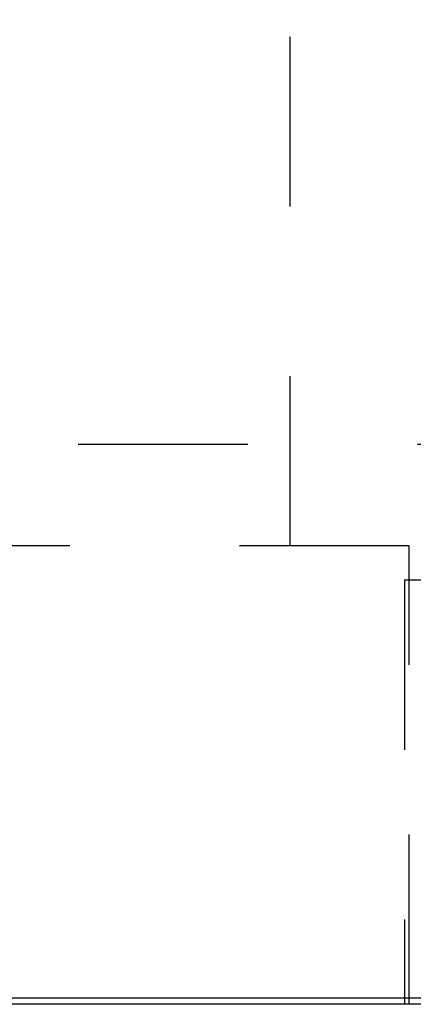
# Model space of a CAD drawing. Header units: inches. Extents: x 1907 to 2452, y -210 to -54.
# Tile 711 of 1056: x 2144.286 to 2144.518, y -177.742 to -177.162. Entities that reach past the tile are written whole.
import ezdxf

# ---------------------------------------------------------------- set-up
doc = ezdxf.new("R2010")
doc.units = ezdxf.units.IN
doc.header["$LTSCALE"] = 0.5
doc.header["$MEASUREMENT"] = 0
doc.linetypes.add('HIDDEN', pattern=[0.225, 0.15, -0.075])
doc.layers.add('SID-M-H', color=4, linetype='HIDDEN')
doc.layers.add('SID-M-S', color=105, linetype='Continuous')

msp = doc.modelspace()

# ---------------------------------------------------------------- linework, layer by layer
at = {"layer": 'SID-M-H'}
for p, q in [((2144.44584, -177.47183), (2144.44584, -177.08183)), ((2144.12089, -177.41183), (2146.80889, -177.41183)), ((2144.12089, -177.41183), (2146.80889, -177.41183)), ((2144.51584, -177.47183), (2144.11584, -177.47183)), ((2144.51584, -177.74183), (2144.51584, -177.47183)), ((2144.51312, -177.49183), (2144.935, -177.49183)), ((2144.51312, -177.49183), (2144.51312, -177.74183))]:
    msp.add_line(p, q, dxfattribs=at)
at = {"layer": 'SID-M-S'}
for p, q in [((2143.58989, -177.73793), (2147.33989, -177.73793)), ((2147.33598, -177.74183), (2143.59379, -177.74183))]:
    msp.add_line(p, q, dxfattribs=at)

doc.saveas('drawing.dxf')
